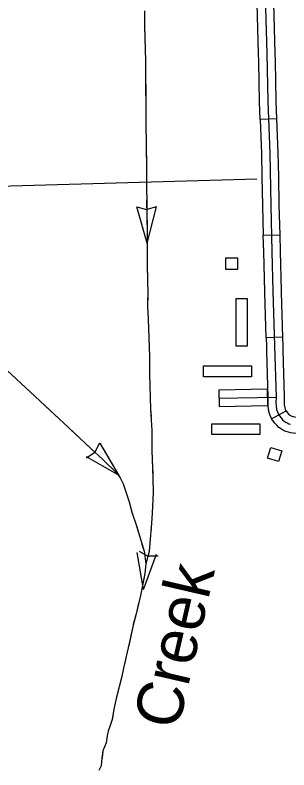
# Model space of a CAD drawing. Extents: x 1084508 to 1142749, y 1057638 to 1093403.
# Drawn here: x 1136737 to 1137522, y 1063097 to 1065260 of the extents above; entities that cross this region are included whole.
import ezdxf

# ---------------------------------------------------------------- set-up
doc = ezdxf.new("R2010")
doc.units = 0
for name, color, linetype in [('Level 31', 7, 'Continuous'), ('Level 43', 7, 'Continuous'), ('Level 5', 7, 'Continuous'), ('Level 56', 7, 'Continuous')]:
    doc.layers.add(name, color=color, linetype=linetype)

msp = doc.modelspace()

# ---------------------------------------------------------------- linework, layer by layer
at = {"layer": 'Level 31'}
for p, q in [((1137435.2, 1065126.6), (1137435.2, 1065126.6)), ((1137486.5, 1064962.3), (1137439.5, 1064960.5)), ((1137448.5, 1064629.5), (1137495.5, 1064630.7)), ((1137503.6, 1064336.8), (1137456.6, 1064335.5)), ((1137320.9, 1064185.5), (1137321.8, 1064138.4)), ((1137461.6, 1064141.1), (1137460.8, 1064188.2)), ((1137472.1, 1064103.6), (1137513.6, 1064126))]:
    msp.add_line(p, q, dxfattribs=at)
for points in [[(1137444.6, 1065624.1), (1137449.4, 1065456.7), (1137453.7, 1065312.7), (1137458.3, 1065150.6), (1137461.1, 1065012.5), (1137466.7, 1064864.4), (1137469.8, 1064714.8), (1137473.3, 1064581.9), (1137476.1, 1064469), (1137480.8, 1064312.1), (1137485, 1064165.1)], [(1137435.2, 1065126.6), (1137434.8, 1065150), (1137430.7, 1065292.1)], [(1137477.8, 1065293.4), (1137481.8, 1065151.2), (1137482.3, 1065127.6)], [(1137439.5, 1064960.5), (1137437.6, 1065011.8), (1137435.2, 1065126.6)], [(1137482.3, 1065127.6), (1137484.6, 1065013.2), (1137486.5, 1064962.3)], [(1137439.5, 1064960.5), (1137443.1, 1064863.7), (1137444.6, 1064795.3)], [(1137486.5, 1064962.3), (1137490.2, 1064865.1), (1137491.6, 1064796.3)], [(1137444.6, 1064795.3), (1137446.3, 1064714.3), (1137448.5, 1064629.5)], [(1137491.6, 1064796.3), (1137493.3, 1064715.4), (1137495.5, 1064630.7)], [(1137452.7, 1064463.7), (1137452.6, 1064468.3), (1137449.7, 1064581.3), (1137448.5, 1064629.5)], [(1137495.5, 1064630.7), (1137496.8, 1064582.5), (1137499.6, 1064469.6), (1137499.8, 1064465.1)], [(1137456.6, 1064335.5), (1137452.7, 1064463.7)], [(1137499.8, 1064465.1), (1137503.6, 1064336.8)], [(1137503.6, 1064336.8), (1137504.4, 1064312.8), (1137504.7, 1064299.4)], [(1137456.6, 1064335.5), (1137457.3, 1064311.4), (1137457.7, 1064298.1)], [(1137457.7, 1064298.1), (1137461.4, 1064164.4)], [(1137504.7, 1064299.4), (1137508.5, 1064165.8)], [(1137460.8, 1064188.2), (1137320.9, 1064185.5)], [(1137321.3, 1064162), (1137485, 1064165.1)], [(1137461.4, 1064164.4), (1137461.3, 1064149.2), (1137461.7, 1064139.4), (1137463.6, 1064124.8), (1137467, 1064113.3), (1137472.1, 1064103.6)], [(1137485, 1064165.1), (1137484.8, 1064149.6), (1137485.1, 1064141.3), (1137486.7, 1064129.8), (1137488.9, 1064122.2), (1137492.5, 1064115.3), (1137494.3, 1064112.5), (1137499.5, 1064105.8), (1137503.9, 1064100.8), (1137508.5, 1064096.2), (1137512.4, 1064093.5), (1137516.8, 1064091.3), (1137521.8, 1064089.1), (1137526.7, 1064087.5)], [(1137508.5, 1064165.8), (1137508.4, 1064149.9), (1137508.6, 1064143.3), (1137509.8, 1064134.7), (1137510.8, 1064131.1), (1137512.9, 1064127), (1137513.6, 1064126)], [(1137321.8, 1064138.4), (1137461.6, 1064141.1)], [(1137513.6, 1064126), (1137517.7, 1064120.7), (1137521, 1064116.9), (1137523.6, 1064114.4), (1137524.5, 1064113.8), (1137526.8, 1064112.6), (1137530.2, 1064111.1), (1137532.8, 1064110.3), (1137535.2, 1064109.8), (1137538.6, 1064109.4), (1137547.9, 1064108.4), (1137560.7, 1064108), (1137574.8, 1064108.3), (1137594.6, 1064109.3)], [(1137597.1, 1064062.3), (1137576.5, 1064061.2), (1137560.4, 1064060.9), (1137544.6, 1064061.4), (1137533.7, 1064062.6), (1137527.7, 1064063.2), (1137520.7, 1064064.7), (1137513.5, 1064067), (1137506.8, 1064070), (1137500.3, 1064073.2), (1137493.4, 1064078.1), (1137486.8, 1064084.6), (1137481.3, 1064090.8), (1137474.9, 1064099), (1137472.1, 1064103.6)]]:
    msp.add_lwpolyline(points, dxfattribs=at)
at = {"layer": 'Level 43'}
for p, q in [((1137115.6, 1064606.5), (1137086.2, 1064710.2)), ((1137086.2, 1064710.2), (1137114, 1064703.1)), ((1137142, 1064710.9), (1137114.4, 1064703.1)), ((1137115.6, 1064606.5), (1137142, 1064710.9)), ((1137034.8, 1063940.5), (1136981, 1064033.8)), ((1136978.5, 1064033.4), (1136965.5, 1064007.8)), ((1136941.2, 1063991.9), (1136965.3, 1064007.5)), ((1137034.8, 1063940.5), (1136941.6, 1063994.4)), ((1137104.7, 1063614.4), (1137086.9, 1063720.7)), ((1137092.5, 1063724.2), (1137117.4, 1063710)), ((1137104.7, 1063614.4), (1137142.4, 1063715.3)), ((1137146.5, 1063710.1), (1137117.8, 1063709.9))]:
    msp.add_line(p, q, dxfattribs=at)
for points in [[(1137108, 1065271.8), (1137108, 1065230.6), (1137110.3, 1065127.9), (1137112, 1064995.8), (1137111.4, 1064952.9), (1137113.4, 1064818.7), (1137113.1, 1064781.8), (1137115.1, 1064636.5), (1137115.1, 1064593.9), (1137115.1, 1064542.4), (1137117.1, 1064460), (1137116.6, 1064425.4), (1137118.6, 1064389.9), (1137121.7, 1064281.8), (1137121.7, 1064232.6), (1137125.1, 1064131.1), (1137128.9, 1064069.6), (1137128.9, 1064012.1), (1137129.4, 1063986.6), (1137132, 1063933.1), (1137132.3, 1063892.5), (1137129.4, 1063833.3), (1137127.4, 1063804.1), (1137124.3, 1063758.1), (1137121.1, 1063723.5), (1137111.7, 1063687.4), (1137109.1, 1063660.5), (1137096, 1063597), (1137083.7, 1063545), (1137075.1, 1063512.1), (1137061.4, 1063446.9), (1137048, 1063388.8), (1137042, 1063361.6), (1137027.1, 1063305.8), (1137019.9, 1063271.8), (1137015.4, 1063242.3), (1137008.2, 1063221.8), (1137003.4, 1063208.9), (1137000.5, 1063194.9), (1136997.9, 1063174.8), (1136988.8, 1063152.2), (1136985.9, 1063131.1), (1136983.3, 1063109.6), (1136977.3, 1063096.2)], [(1137108.1, 1065227.9), (1137110.3, 1065127.9), (1137110.6, 1065103.6)], [(1137111.1, 1065062.2), (1137112, 1064995.8), (1137111.4, 1064952.9), (1137111.7, 1064937.9)], [(1137112.3, 1064896.5), (1137113.4, 1064818.7), (1137113.1, 1064781.8), (1137113.3, 1064772.2)], [(1137113.8, 1064730.8), (1137115.1, 1064636.5), (1137115.1, 1064606.5)], [(1137115.1, 1064565.1), (1137115.1, 1064542.4), (1137116.1, 1064502.9)], [(1137116.1, 1064502.9), (1137117.1, 1064460), (1137116.8, 1064440.8)], [(1137118, 1064399.4), (1137118.6, 1064389.9), (1137121.7, 1064281.8), (1137121.7, 1064275.2)], [(1136702.4, 1064252.3), (1136726.5, 1064230.3), (1136793.6, 1064167.8)], [(1136726.5, 1064230.3), (1136889.7, 1064078.1), (1136954.7, 1064017.3), (1136988.7, 1063986.6), (1137029.1, 1063946.2), (1137038.1, 1063934.3), (1137046.6, 1063917.3), (1137054.2, 1063894.4), (1137063.6, 1063865.9), (1137072.5, 1063832.7), (1137084.4, 1063796.6), (1137106.5, 1063723.8), (1137111.7, 1063687.4)], [(1137121.7, 1064233.7), (1137121.7, 1064232.6), (1137125.1, 1064131.1), (1137126.5, 1064109.5)], [(1136823.9, 1064139.5), (1136889.7, 1064078.1), (1136914.7, 1064054.7)], [(1137128.9, 1064068.2), (1137128.9, 1064012.1), (1137129.4, 1063986.6), (1137131.5, 1063943.9)], [(1136945, 1064026.4), (1136954.7, 1064017.3), (1136988.7, 1063986.6), (1137029.1, 1063946.2), (1137034, 1063939.8)], [(1137051.5, 1063902.5), (1137054.2, 1063894.4), (1137063.6, 1063865.9), (1137069.7, 1063843.1)], [(1137132.2, 1063902.5), (1137132.3, 1063892.5), (1137129.4, 1063833.3), (1137127.4, 1063804.1), (1137125.7, 1063778.4)], [(1137069.7, 1063843.1), (1137072.5, 1063832.7), (1137084.4, 1063796.6), (1137088.3, 1063783.8)], [(1137122.4, 1063737.1), (1137121.1, 1063723.5), (1137111.7, 1063687.4), (1137109.1, 1063660.5), (1137099.7, 1063615.2)], [(1137100.3, 1063744.2), (1137106.5, 1063723.8), (1137111.7, 1063687.4)], [(1137090.7, 1063574.7), (1137083.7, 1063545), (1137075.7, 1063514.4)], [(1137075.7, 1063514.4), (1137075.1, 1063512.1), (1137062.8, 1063453.6)], [(1137053.6, 1063413.2), (1137048, 1063388.8), (1137042, 1063361.6), (1137027.1, 1063305.8), (1137024.3, 1063292.5)], [(1137016.8, 1063251.7), (1137015.4, 1063242.3), (1137008.2, 1063221.8), (1137003.4, 1063208.9), (1137000.5, 1063194.9), (1136997.9, 1063174.8), (1136988.8, 1063152.2), (1136986.1, 1063132.1)]]:
    msp.add_lwpolyline(points, dxfattribs=at)
at = {"layer": 'Level 5'}
msp.add_lwpolyline([(1136386.8, 1064760.7), (1137430.3, 1064791)], dxfattribs=at)
at = {"layer": 'Level 56'}
for points in [[(1137341.4, 1064531.4), (1137341.4, 1064564.1), (1137374.2, 1064564.1), (1137374.2, 1064531.4)], [(1137370.6, 1064448.4), (1137402, 1064448.4), (1137402, 1064311), (1137370.6, 1064311)], [(1137277.1, 1064223.5), (1137277.1, 1064254.9), (1137414.5, 1064254.9), (1137414.5, 1064223.5)], [(1137301.1, 1064057.9), (1137301.1, 1064089.3), (1137438.4, 1064089.3), (1137438.4, 1064057.9)], [(1137460.5, 1063990.2), (1137470.1, 1064021.4), (1137501.4, 1064011.9), (1137491.9, 1063980.6)]]:
    msp.add_lwpolyline(points, close=True, dxfattribs=at)

# ---------------------------------------------------------------- texts
at = {"layer": 'Level 43'}
msp.add_text('Creek', height=132.58, rotation=76.9932, dxfattribs=at).set_placement((1137203.7, 1063208.6))

doc.saveas('drawing.dxf')
